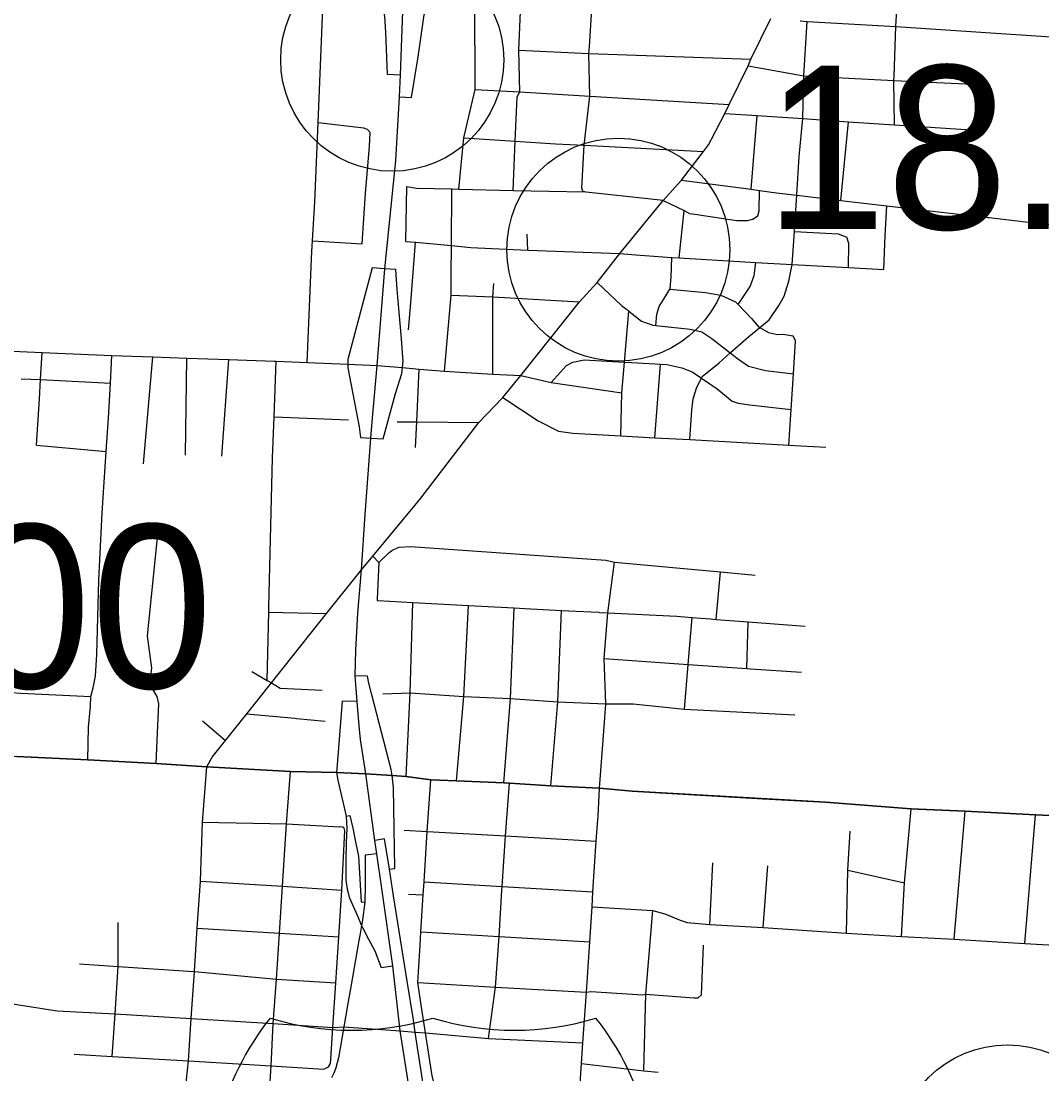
# Model space of a CAD drawing. Extents: x 1659811 to 1934326, y 644115 to 934867.
# Drawn here: x 1830172 to 1837040, y 721819 to 728904 of the extents above; entities that cross this region are included whole.
import ezdxf

# ---------------------------------------------------------------- set-up
doc = ezdxf.new("R2010")
doc.units = 0
for name, color, linetype in [('Default', 7, 'Continuous'), ('GM_X_City_Street', 7, 'Continuous'), ('GM_X_Interchange_Ramps', 7, 'Continuous'), ('GM_X_Interstate_Route', 7, 'Continuous'), ('GM_X_Interstate_Shield', 7, 'Continuous'), ('GM_X_State_Route', 7, 'Continuous'), ('GM_X_Township', 7, 'Continuous')]:
    doc.layers.add(name, color=color, linetype=linetype)

msp = doc.modelspace()

# ---------------------------------------------------------------- linework, layer by layer
at = {"layer": 'Default'}
for centre in [(1832669.2, 728643.7), (1834190.6, 727366), (1836808.5, 721265)]:
    msp.add_circle(centre, 750, dxfattribs=at)
at = {"layer": 'GM_X_City_Street'}
for points in [[(1833510.4, 728394.6), (1833528.5, 728428.5), (1833522.1, 728708.9), (1833534.8, 729020.1), (1833560.2, 729397.8), (1833585.4, 729771.2), (1833606, 730076.9)], [(1836044.8, 728504.9), (1836045.9, 728533.8), (1836058.2, 728867.2), (1836080, 729237.6), (1836099.8, 729574.4)], [(1832097.7, 726606.2), (1832127.5, 727355), (1832132, 727425.2), (1832148.9, 727687.2), (1832170.9, 728219.8), (1832207.6, 729104.1)], [(1833117.1, 727773.6), (1833151.3, 728117.8), (1833228.4, 728443.9), (1833224, 729039.2)], [(1833973.1, 727753.2), (1833963, 727754.3), (1833955, 727758.4), (1833951, 727760.5), (1833945.3, 727780.6), (1833960.5, 728069.2), (1833997.9, 728399.3), (1833993.1, 728685.6), (1833995.5, 728731.3), (1834013, 728986.3)], [(1835391, 727736.9), (1835407.3, 727992.5), (1835431.2, 728247.9), (1835438.8, 728534.7), (1835460.1, 728901.1)], [(1835414.5, 728905), (1835460.1, 728901.1), (1836058.2, 728867.2), (1836696.8, 728825)], [(1836696.8, 728825), (1838085.5, 728733.1), (1838373, 728697.5), (1838703.2, 728676.2), (1839034.3, 728649.7), (1839358.5, 728626.1), (1839646.4, 728589.6), (1840028.1, 728581.3), (1840309, 728558.8), (1840344.1, 728556.5)], [(1833522.1, 728708.9), (1833993.1, 728685.6), (1835081.8, 728647.4)], [(1835063.8, 728603), (1835438.8, 728534.7), (1836044.8, 728504.9), (1836671.7, 728474.2)], [(1833228.4, 728443.9), (1833528.5, 728428.5), (1833997.9, 728399.3), (1834935.3, 728342.5)], [(1836049.1, 728207), (1836044.8, 728504.9)], [(1833483.6, 727765), (1833497.1, 728095.8), (1833509.2, 728392.4), (1833510.4, 728394.6)], [(1834906.2, 728283.1), (1835124.7, 728268), (1835431.2, 728247.9), (1835738.1, 728226.5), (1836049.1, 728207), (1836631.3, 728166.9)], [(1835083.5, 727773), (1835124.7, 728268)], [(1835686.6, 727697.8), (1835738.1, 728226.5)], [(1832492.5, 728178.2), (1832479.1, 728183.1), (1832170.9, 728219.8)], [(1832467.1, 727405.6), (1832488.7, 727745.8), (1832515.7, 728059.7), (1832520.4, 728153.8), (1832502.9, 728174.4), (1832493.4, 728177.8), (1832492.5, 728178.2)], [(1833151.3, 728117.8), (1833497.1, 728095.8), (1833766.9, 728078.7), (1833960.5, 728069.2), (1834764.4, 728027.1)], [(1834614.3, 727833.4), (1835083.5, 727773), (1835140.3, 727764.8), (1835254.3, 727748.2), (1835390.7, 727732.3), (1835686.6, 727697.8), (1835996.1, 727661.6), (1836090, 727650.6), (1836676.7, 727582.7)], [(1832761.7, 727421.4), (1832768.2, 727790)], [(1832768.2, 727790), (1832831.9, 727780.2), (1833071.4, 727774.7), (1833117.1, 727773.6), (1833483.6, 727765), (1833963, 727754.3)], [(1833066.4, 727201.1), (1833068.1, 727393.1), (1833071.4, 727774.7)], [(1834492.5, 727697.7), (1833973.1, 727753.2)], [(1834670.8, 726087.6), (1834684.5, 726284.9), (1834694.7, 726362.8), (1834718.9, 726440.3), (1834749.6, 726500.8), (1834754.9, 726511.4), (1834867.7, 726604.5), (1834943.7, 726671.3), (1835068.8, 726781.2), (1835142.8, 726841.9), (1835206, 726893.7), (1835270.8, 726990), (1835306.6, 727053.2), (1835337.5, 727154.5), (1835358.8, 727266.6), (1835375.1, 727488), (1835390.7, 727732.3), (1835390.9, 727736.7), (1835391, 727736.9)], [(1835098.1, 727572.8), (1835129.9, 727593.4), (1835138.8, 727627.2), (1835140.3, 727764.8)], [(1834492.5, 727697.7), (1834633.5, 727629.5), (1834670.1, 727610.3), (1834722.9, 727602.2), (1834734.4, 727600.4)], [(1835976.1, 727232.8), (1835986.6, 727461.1), (1835996.1, 727661.6)], [(1834599.5, 727310.6), (1834633.5, 727629.5)], [(1834734.4, 727600.4), (1834986.8, 727561.3), (1835058.9, 727561.3), (1835092.4, 727570.9), (1835097.2, 727572.3), (1835098.1, 727572.8)], [(1836676.7, 727582.7), (1836685.9, 727581.6), (1837097.2, 727534.1), (1837935.2, 727457.8)], [(1833582.5, 727362.8), (1833577.5, 727470.6)], [(1835375.1, 727488), (1835668.7, 727472), (1835728.1, 727450.3)], [(1835738, 727245.8), (1835740.9, 727407.8), (1835728.1, 727450.3)], [(1832132, 727425.2), (1832467.1, 727405.6)], [(1832761.7, 727421.4), (1832826.8, 727415.4), (1833068.1, 727393.1), (1833198.8, 727381.1), (1833582.5, 727362.8), (1834199.5, 727340.6), (1834308.9, 727332.1)], [(1832793.6, 727008.4), (1832793.6, 727008.4), (1832826.8, 727415.4)], [(1834308.9, 727332.1), (1834549.8, 727313.4), (1834599.5, 727310.6), (1835114.9, 727280.7), (1835358.8, 727266.6), (1835738, 727245.8), (1835976.1, 727232.8)], [(1834443.3, 726855.3), (1834448.7, 726931), (1834466.1, 726982.6), (1834516.6, 727067.4), (1834536.6, 727099.8), (1834539.7, 727104.8), (1834545.8, 727180.8), (1834549.8, 727313.4)], [(1834995.9, 726997), (1835078.3, 727117.7), (1835104.4, 727191.2), (1835114.9, 727280.7)], [(1833021.5, 726547.5), (1833065.2, 727060.9), (1833066.4, 727200.4), (1833066.4, 727201.1)], [(1833345.8, 727036.9), (1833346.8, 727049.2), (1833354, 727138.1)], [(1834048.3, 727145.3), (1834212.8, 726989.2), (1834239.3, 726969.5)], [(1834536.6, 727099.8), (1834777, 727078.1), (1834880.5, 727059.1), (1834979.3, 727014.3), (1834995.9, 726997), (1835086.2, 726903), (1835136.6, 726845.5), (1835142.8, 726841.9), (1835201.6, 726807.6), (1835261.3, 726795.9), (1835299.3, 726796.8), (1835367.1, 726786.9)], [(1833065.2, 727060.9), (1833346.8, 727049.2), (1833928.4, 727014.7)], [(1833346.1, 726528.8), (1833345.7, 727035.8), (1833345.8, 727036.9)], [(1832778.8, 726827.5), (1832793.6, 727008.4)], [(1834207.2, 726113.1), (1834213.6, 726402.4), (1834231.1, 726608.6), (1834260.4, 726953.2)], [(1834239.3, 726969.5), (1834251.4, 726960.6), (1834260.4, 726953.2), (1834345.3, 726883.8), (1834422.6, 726857.5), (1834443.3, 726855.3), (1834674, 726830.4), (1834751.5, 726812.2), (1834820.2, 726768.2), (1834943.7, 726671.3), (1834992.5, 726633), (1835067.1, 726582.8), (1835180.4, 726553.6), (1835368.2, 726530.6)], [(1835338.2, 726050.7), (1835353.2, 726290.2), (1835368.2, 726530.6), (1835382.1, 726752.4), (1835367.1, 726786.9)], [(1830063.6, 726685.5), (1830315.3, 726674.4), (1830784.1, 726653.7), (1831058.7, 726644), (1831286.8, 726635.9), (1831570.6, 726625.9), (1831874.8, 726615.2), (1831888, 726614.7), (1832097.7, 726606.2), (1832370.9, 726595.2), (1832568.8, 726587.2), (1832738.3, 726572.2), (1832851.5, 726562.3), (1833021.5, 726547.5), (1833346.1, 726528.8), (1833533.8, 726519.4)], [(1830295.4, 726362.2), (1830295.4, 726362.2), (1830303.6, 726491.2), (1830315.3, 726674.4)], [(1830620.6, 723933.1), (1830625.6, 724153), (1830639, 724293), (1830642.3, 724359.7), (1830657.3, 724418), (1830672.3, 724496.3), (1830682.3, 724641.3), (1830695.9, 725142.1), (1830718.7, 725594.5), (1830745.9, 726006.7), (1830760.9, 726232.8), (1830773.8, 726467), (1830784.1, 726653.7)], [(1830996.3, 725925.5), (1831058.7, 726644)], [(1831278.1, 725983.7), (1831286.8, 726635.9)], [(1831524, 725976.8), (1831570.6, 726625.9)], [(1831829.1, 724467), (1831838.6, 724925.6), (1831839.3, 724959.6), (1831863.9, 725965.2), (1831874.2, 726241.7), (1831888, 726614.7)], [(1833737.9, 726472.2), (1833842.6, 726587.2), (1833885.2, 726608), (1833961.7, 726623.9), (1834231.1, 726608.6), (1834282, 726605.7)], [(1834282, 726605.7), (1834475.1, 726594.7), (1834517.1, 726592.3), (1834616.6, 726571.4), (1834687.8, 726543.4), (1834749.6, 726500.8), (1834854.6, 726428.4), (1834956.3, 726345.4), (1834996, 726332.2), (1835073.7, 726322), (1835353.2, 726290.2)], [(1834437, 726100.5), (1834475.1, 726594.7)], [(1832826.4, 726034.4), (1832834.6, 726207), (1832851.5, 726562.3)], [(1830174.1, 726497.8), (1830303.6, 726491.2), (1830773.8, 726467)], [(1833533.8, 726519.4), (1833737.9, 726472.2), (1834213.6, 726402.4)], [(1830275.4, 726050), (1830295.4, 726362.2)], [(1833413.1, 726371.3), (1833651.9, 726213.7), (1833788, 726143.7), (1833883.7, 726131), (1834207.2, 726113.1), (1834437, 726100.5), (1834670.8, 726087.6), (1835338.2, 726050.7), (1835585.9, 726037)], [(1831874.2, 726241.7), (1832375.4, 726221.5)], [(1832703.2, 726208.3), (1832834.6, 726207), (1833250.9, 726203)], [(1830275.4, 726050), (1830745.9, 726006.7)], [(1831082.2, 723908.1), (1831090.5, 724114.7), (1831098.9, 724309.7), (1831088.9, 724359.7), (1831052.2, 724419.7), (1831040.5, 724469.6), (1831052.2, 724549.6), (1831023.4, 724768.1), (1831090.3, 725429.7)], [(1832578.3, 725261.6), (1832646.5, 725325.8), (1832667.5, 725341.1), (1832713.3, 725364), (1832791.6, 725367.9), (1833817.2, 725297.1), (1834107.3, 725275.5), (1834163.6, 725262.5), (1834878, 725197.6), (1835111.8, 725175.9)], [(1832538.4, 725302.4), (1832578.3, 725261.6), (1832567.5, 725016), (1832567, 725005.3), (1832573.4, 725005)], [(1834097.7, 724184.4), (1834107.3, 724310), (1834094.8, 724613.9), (1834119.3, 724922.5), (1834163.6, 725262.5)], [(1834848.9, 724878.1), (1834878, 725197.6)], [(1832573.4, 725005), (1832808.8, 724992.2), (1833182.4, 724971.9), (1833490.2, 724955.2), (1833562, 724951.3), (1833807.8, 724938.6), (1834056.4, 724925.8), (1834064.4, 724925.4)], [(1832764.1, 723820.3), (1832791.1, 724383.6), (1832808.8, 724992.2)], [(1833100.7, 723792.5), (1833150.4, 724359.7), (1833182.4, 724971.9)], [(1831838.6, 724925.6), (1832228.2, 724916.8)], [(1833420.5, 723777.8), (1833464.3, 724344.6), (1833490.2, 724955.2)], [(1833737.1, 723757.9), (1833782.6, 724323), (1833807.8, 724938.6)], [(1834064.4, 724925.4), (1834119.3, 724922.5), (1834583.1, 724898.6), (1834687.2, 724890.5), (1834807.2, 724881.4), (1834809.6, 724881.2)], [(1834635.2, 724272.9), (1834660.6, 724574.8), (1834687.2, 724890.5)], [(1834809.6, 724881.2), (1834848.9, 724878.1), (1835063.1, 724861.7), (1835447.7, 724832.1)], [(1835055.3, 724547.5), (1835063.1, 724861.7)], [(1834094.8, 724613.9), (1834660.6, 724574.8), (1835055.3, 724547.5), (1835078.5, 724545.9), (1835078.5, 724545.9)], [(1835078.5, 724545.9), (1835422.8, 724522.1)], [(1831725, 724527.8), (1831829.1, 724467), (1831856.8, 724450.8), (1831916, 724416.2), (1832197.7, 724402.3)], [(1830032.4, 724389.7), (1830170.7, 724381.3), (1830642.3, 724359.7)], [(1832605.2, 724376.8), (1832791.1, 724383.6), (1833150.4, 724359.7), (1833464.3, 724344.6), (1833782.6, 724323), (1834107.3, 724310), (1834289.2, 724310), (1834635.2, 724272.9), (1835378.7, 724234.7)], [(1831393.4, 724196.4), (1831547.5, 724062.6)], [(1831691.1, 724242.9), (1832013.8, 724212.5), (1832026.3, 724211.3)], [(1832026.3, 724211.3), (1832217.8, 724193.3)], [(1834064, 723742.8), (1834097.7, 724184.4)], [(1829464.3, 724001), (1829748.3, 723988.5), (1830144, 723956.4), (1830620.6, 723933.1), (1831082.2, 723908.1), (1831419.8, 723886.3)], [(1831419.8, 723886.3), (1831423.2, 723886.1), (1831984, 723853.9), (1831985.9, 723853.9)], [(1831841.9, 721662.2), (1831854.3, 721873.9), (1831869.5, 722158.9), (1831889.9, 722456.7), (1831911.3, 722766.1), (1831931.9, 723082.1), (1831959.1, 723502.4), (1831984, 723853.9)], [(1831985.9, 723853.9), (1832295.1, 723847.8), (1832492.7, 723837.7), (1832669.8, 723826.4), (1832764.1, 723820.3), (1832929.5, 723799.2), (1833100.7, 723792.5), (1833420.5, 723777.8), (1833457.8, 723775.1), (1833737.1, 723757.9), (1834064, 723742.8)], [(1832866.8, 722268.2), (1832840.7, 722434.8), (1832856.4, 722686.4), (1832861.9, 722775.6), (1832878.2, 723024.1), (1832884.3, 723113), (1832904.5, 723450.6), (1832929.5, 723799.2)], [(1833407.6, 723054.1), (1833409.3, 723081.6), (1833430.9, 723421), (1833457.8, 723775.1)], [(1834053.5, 723530.4), (1834055.4, 723554.4), (1834064, 723742.8)], [(1834064, 723742.8), (1834282.7, 723721.1), (1835161.5, 723671.4)], [(1835161.5, 723671.4), (1835583.8, 723647.5), (1836159.6, 723604.2), (1836206.7, 723602)], [(1836095.9, 722744.4), (1836115.6, 723105.7), (1836159.6, 723604.2)], [(1836206.7, 723602), (1836523.3, 723586.9), (1836996.8, 723561.9), (1837350, 723547.5), (1837672.1, 723524.2), (1838412.8, 723482.1), (1838716.1, 723463.3), (1839504.3, 723419.3), (1839819.1, 723399.4), (1840044.2, 723383.1), (1840393.8, 723359.1), (1840521.2, 723339.7), (1840594, 723332.4), (1840754.1, 723344.5)], [(1836449.9, 722725), (1836523.3, 723586.9)], [(1836924.9, 722697), (1836996.8, 723561.9)], [(1831393.1, 723512.9), (1831959.1, 723502.4), (1832317.4, 723481.7)], [(1832240.4, 721867), (1832255.1, 721890.2), (1832256.7, 721918.5), (1832268.7, 722132.6), (1832290.5, 722432.4), (1832310.7, 722741.4), (1832331.3, 723056.8), (1832351, 723455.6), (1832345.9, 723472.1), (1832337.2, 723478.7), (1832317.4, 723481.7)], [(1833919.4, 721568.4), (1833927.9, 721681.2), (1833930.4, 721719.2), (1833942.5, 721889.3), (1833952.4, 722027.6), (1833975.7, 722368.8), (1833998.3, 722709), (1834013.7, 722943.8), (1834019.9, 723045.6), (1834042.1, 723385.2), (1834053.5, 723530.4)], [(1832750, 723460.6), (1832904.5, 723450.6), (1833430.9, 723421), (1834042.1, 723385.2)], [(1835726.4, 722767.4), (1835735.1, 723190.5), (1835750.7, 723452.5)], [(1834806.5, 722825.9), (1834826.4, 723239.3)], [(1835164.1, 722804.2), (1835197.1, 723219.6)], [(1835735.1, 723190.5), (1836115.6, 723105.7)], [(1831378.9, 723115.5), (1831931.9, 723082.1), (1832331.3, 723056.8)], [(1832884.3, 723113), (1833409.3, 723081.6), (1834019.9, 723045.6)], [(1833316, 722058.2), (1833364.5, 722403.6), (1833387.7, 722744.9), (1833407.6, 723054.1)], [(1832778.9, 723030), (1832878.2, 723024.1)], [(1834013.7, 722943.8), (1834423.3, 722919.6), (1834503.5, 722895.5), (1834607.3, 722854.7), (1834654.1, 722838.1), (1834806.5, 722825.9), (1835164.1, 722804.2), (1835726.4, 722767.4), (1836095.9, 722744.4), (1836449.9, 722725), (1836924.9, 722697)], [(1834361.2, 721839), (1834375.5, 722355.5), (1834423.3, 722919.6)], [(1830785.5, 721936.4), (1830804.7, 722223.9), (1830824.9, 722542), (1830824.9, 722839)], [(1831357.1, 722800.4), (1831911.3, 722766.1)], [(1832861.9, 722775.6), (1833387.7, 722744.9), (1833998.3, 722709)], [(1831911.3, 722766.1), (1832310.7, 722741.4)], [(1836924.9, 722697), (1837638.5, 722656.6)], [(1834749.4, 722351.2), (1834762.4, 722686.4)], [(1830565.5, 722559.5), (1830824.9, 722542), (1831297.9, 722511.8)], [(1827074.2, 722536.9), (1827265.1, 722516.1), (1827431, 722506), (1828031.1, 722446.8), (1828188, 722437.3), (1828379.2, 722425.4), (1828741.3, 722419.8), (1828937.6, 722412), (1829122.3, 722398.2), (1829703.7, 722364.8), (1829998.3, 722309.8), (1830414.7, 722243), (1830804.7, 722223.9), (1831317.1, 722191.2), (1831869.5, 722158.9), (1832268.7, 722132.6), (1832344.2, 722136.8), (1832722.3, 722110.2), (1832824, 722101.3), (1832893.9, 722095.2), (1833316, 722058.2), (1833952.4, 722027.6)], [(1831297.9, 722511.8), (1831339, 722509.2), (1831889.9, 722456.7), (1832290.5, 722432.4)], [(1832840.7, 722434.8), (1833364.5, 722403.6)], [(1833364.5, 722403.6), (1833975.7, 722368.8), (1834006.4, 722374.6), (1834354.3, 722350.4), (1834375.5, 722355.5), (1834697.6, 722331), (1834728.5, 722331.2), (1834749.4, 722351.2)], [(1833146.3, 721526.1), (1833085, 721538.1), (1833052.3, 721556.4), (1833002.7, 721615), (1832974.1, 721665.4), (1832938.7, 721807.3), (1832893.9, 722095.2), (1832866.8, 722268.2)], [(1830529.2, 721953.1), (1830785.5, 721936.4), (1831298.7, 721906.7), (1831854.3, 721873.9), (1832208.8, 721852.4), (1832240.4, 721867)], [(1833942.5, 721889.3), (1834361.2, 721839), (1834457.9, 721831)]]:
    msp.add_lwpolyline(points, dxfattribs=at)
at = {"layer": 'GM_X_Interchange_Ramps'}
for points in [[(1832534.2, 729096.1), (1832532.3, 729065.3), (1832560, 729060.3), (1832572.4, 729056.5), (1832585.5, 729049.5), (1832593, 729042.2), (1832601.1, 729025.1), (1832609.4, 728986.8), (1832617.7, 728935.6), (1832624.8, 728829.4), (1832636.2, 728546.7), (1832725.3, 728542.1)], [(1832718.8, 728393.8), (1832799.1, 728389.7), (1832843.2, 728664.7), (1832885.2, 728946.5), (1832890.3, 728964.9), (1832899.3, 728985.6), (1832906.2, 728996.4), (1832917.4, 729020.2), (1832928, 729032.8), (1832936.8, 729041.5), (1832947.9, 729048.7), (1832962, 729055.5), (1832963.2, 729076.5)], [(1832620.3, 727237.8), (1832533.8, 727244.4), (1832371.4, 726626.8), (1832370.9, 726595.2)], [(1832738.3, 726572.2), (1832743.4, 726615.9), (1832729.2, 726792.6), (1832701.9, 727097), (1832693.5, 727232.2), (1832620.3, 727237.8)], [(1832370.9, 726595.2), (1832370.5, 726569.7), (1832446.8, 726174.3), (1832456.5, 726102.8), (1832526, 726097.9)], [(1832526, 726097.9), (1832608.2, 726092.1), (1832692.2, 726397.3), (1832733.7, 726531.7), (1832738.3, 726572.2)], [(1832669.8, 723826.4), (1832662.3, 723868.8), (1832531.4, 724369.5), (1832512.4, 724448.8), (1832503.9, 724496.6), (1832421, 724497.7)], [(1832434.1, 724326.5), (1832332, 724327.8), (1832297.9, 723898.4), (1832295.1, 723847.8)], [(1832295.1, 723847.8), (1832303.7, 723795.5), (1832360.6, 723553.8), (1832364.2, 723470.8), (1832360.6, 723377.5), (1832357.1, 723262.4), (1832357, 723183.2), (1832356.9, 723123.2), (1832365.3, 723061.5), (1832372.2, 723038), (1832380.7, 723009), (1832397.2, 722967.6), (1832432.6, 722887.8), (1832463.1, 722817.7), (1832468.4, 722805.4), (1832509.2, 722726.3), (1832552.7, 722647.6), (1832595.7, 722535.5), (1832672.4, 722547.3)], [(1832650.5, 723196.2), (1832685.8, 723201.6), (1832678.8, 723744.2), (1832669.8, 723826.4)], [(1832360.6, 723553.8), (1832383.3, 723559.4), (1832404.8, 723473.6), (1832424.4, 723369.8), (1832441.4, 723284.7), (1832459.4, 722976.8), (1832485.3, 722975.1)], [(1832892.5, 721648.7), (1832830.4, 722054.9), (1832824, 722101.3), (1832811.1, 722196.2), (1832772.2, 722429.5), (1832678.9, 723017.5), (1832650.5, 723196.2), (1832618.1, 723400.4), (1832553.1, 723390.7)], [(1832566.1, 723301.1), (1832488.3, 723291), (1832487.3, 723088.7), (1832485.3, 722975.1), (1832469.4, 722853), (1832463.1, 722817.7), (1832451.2, 722751.2), (1832445.4, 722717.7), (1832391.3, 722406.2), (1832371.6, 722292.7), (1832344.2, 722136.8), (1832307.2, 721927.2), (1832290.2, 721859.9), (1832281.1, 721836.4), (1832276.2, 721823.7), (1832261.6, 721793.4)]]:
    msp.add_lwpolyline(points, dxfattribs=at)
at = {"layer": 'GM_X_Interstate_Route'}
for points in [[(1832568.8, 726587.2), (1832620.3, 727237.8), (1832693.2, 727966.9), (1832718.8, 728393.8), (1832725.3, 728542.1), (1832746.3, 729094)], [(1832535.5, 726206.7), (1832568.8, 726587.2)], [(1832462.7, 725211), (1832462.7, 725211), (1832488.2, 725583), (1832526, 726097.9), (1832535.5, 726206.7)], [(1832897.6, 720956.4), (1832883.3, 721046.7), (1832877.7, 721085.9), (1832876.6, 721093.3), (1832855.9, 721238), (1832847.8, 721295), (1832846.6, 721303), (1832808, 721563.4), (1832807.4, 721568.1), (1832722.3, 722110.2), (1832672.4, 722547.3), (1832599.9, 723066.7), (1832566.1, 723301.1), (1832553.1, 723390.7), (1832492.7, 723837.7), (1832456.9, 724070.6), (1832447.9, 724162.5), (1832434.1, 724326.5), (1832421, 724497.7), (1832425.5, 724670.8), (1832439, 724919.4), (1832462.7, 725211)]]:
    msp.add_lwpolyline(points, dxfattribs=at)
at = {"layer": 'GM_X_Interstate_Shield'}
for centre, start, end in [((1833318.5, 721032.2), 141.66896, 165.80665), ((1832395.5, 723988.3), 253.00908, 286.99093), ((1833491.4, 723988.3), 253.00908, 286.99093), ((1832568.5, 721032.2), 14.19335, 38.33104)]:
    msp.add_arc(centre, 1875, start, end, dxfattribs=at)
at = {"layer": 'GM_X_State_Route'}
for points in [[(1832822.3, 725645.5), (1832861.9, 725693.4), (1833250.9, 726203), (1833413.1, 726371.3), (1833533.8, 726519.4), (1833928.4, 727014.7), (1834048.3, 727145.3), (1834199.5, 727340.6), (1834492.5, 727697.7), (1834614.3, 727833.4), (1834764.4, 728027.1), (1834796.8, 728072.5), (1834818.3, 728109.9), (1834906.2, 728283.1), (1834935.3, 728342.5), (1835063.8, 728603), (1835081.8, 728647.4), (1835216.9, 728922.3)], [(1832462.7, 725211), (1832538.4, 725302.4), (1832822.3, 725645.5)], [(1831423.2, 723886.1), (1831458.7, 723951.2), (1831547.5, 724062.6), (1831691.1, 724242.9), (1831856.8, 724450.8), (1831943.2, 724559.3), (1832228.2, 724916.8), (1832462.7, 725211)], [(1831278.7, 721719.5), (1831298.7, 721906.7), (1831317.1, 722191.2), (1831339, 722509.2), (1831357.1, 722800.4), (1831378.9, 723115.5), (1831393.1, 723512.9), (1831423.2, 723886.1)]]:
    msp.add_lwpolyline(points, dxfattribs=at)
at = {"layer": 'GM_X_Township'}
msp.add_lwpolyline([(1837350, 723547.5), (1836996.8, 723561.9), (1836523.3, 723586.9), (1836159.6, 723604.2), (1835583.8, 723647.5), (1834282.7, 723721.1), (1834064, 723742.8), (1833737.1, 723757.9), (1833457.8, 723775), (1833420.5, 723777.8), (1833100.7, 723792.6), (1832929.5, 723799.3), (1832764.1, 723820.3), (1832669.8, 723826.4), (1832492.7, 723837.7), (1832295.1, 723847.8), (1831984, 723853.9), (1831423.2, 723886.1), (1831082.2, 723908.1), (1830620.6, 723933.1), (1830144, 723956.4)], dxfattribs=at)

# ---------------------------------------------------------------- texts
at = {"layer": 'Default'}
for s, p in [('18.00', (1835175.5, 727504.8)), ('2.00', (1828598.3, 724415.7))]:
    msp.add_text(s, height=1100, dxfattribs=at).set_placement(p)

doc.saveas('drawing.dxf')
